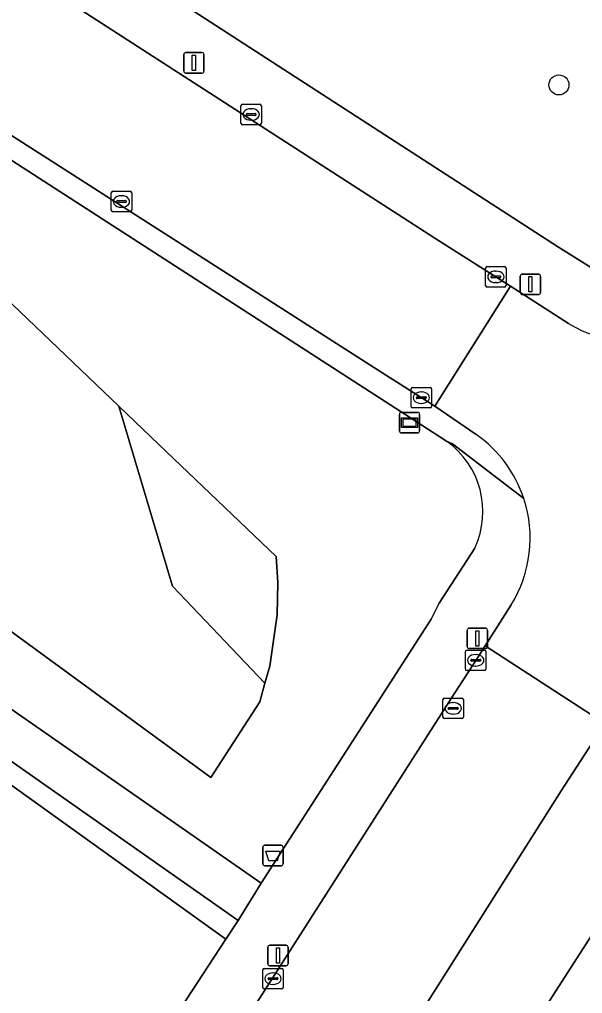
# Model space of a CAD drawing. Extents: x 162396 to 163643, y 386452 to 387406.
# Drawn here: x 162799.66 to 162827.2, y 386820.85 to 386868.43 of the extents above; entities that cross this region are included whole.
import ezdxf

# ---------------------------------------------------------------- set-up
doc = ezdxf.new("R2010")
doc.units = 0
for name, color, linetype in [('IMGEO_Afvalbak', 7, 'Continuous'), ('IMGEO_Boom', 7, 'Continuous'), ('IMGEO_Groenvoorziening', 7, 'Continuous'), ('IMGEO_Kolk', 7, 'Continuous'), ('IMGEO_Lichtmast', 7, 'Continuous'), ('IMGEO_Rijbaan_lokaal_gesloten', 7, 'Continuous'), ('IMGEO_Rijbaan_lokaal_open', 7, 'Continuous'), ('IMGEO_Rioolput', 7, 'Continuous'), ('IMGEO_Voetpad_gesloten', 7, 'Continuous'), ('IMGEO_Voetpad_open', 7, 'Continuous'), ('IMGEO_Wegwijzer', 7, 'Continuous')]:
    doc.layers.add(name, color=color, linetype=linetype)

msp = doc.modelspace()

# ---------------------------------------------------------------- linework, layer by layer
at = {"layer": 'IMGEO_Afvalbak'}
for p, q in [((162811.563, 386827.191), (162811.563, 386827.991)), ((162811.563, 386827.991), (162811.563, 386827.191)), ((162811.663, 386828.091), (162812.453, 386828.091)), ((162812.453, 386828.091), (162811.663, 386828.091)), ((162812.553, 386827.991), (162812.553, 386827.191)), ((162812.553, 386827.191), (162812.553, 386827.991)), ((162812.453, 386827.091), (162811.663, 386827.091)), ((162811.663, 386827.091), (162812.453, 386827.091))]:
    msp.add_line(p, q, dxfattribs=at)
msp.add_lwpolyline([(162811.706, 386827.805), (162812.41, 386827.805), (162812.261, 386827.335), (162811.855, 386827.335), (162811.706, 386827.805)], dxfattribs=at)
for centre, start, end in [((162811.663, 386827.991), 90, 180), ((162811.663, 386827.991), 90, 180), ((162812.453, 386827.991), 0, 90), ((162812.453, 386827.991), 360, 90), ((162811.663, 386827.191), 180, 270), ((162811.663, 386827.191), 180, 270), ((162812.453, 386827.191), 270, 0), ((162812.453, 386827.191), 270, 0)]:
    msp.add_arc(centre, 0.1, start, end, dxfattribs=at)
at = {"layer": 'IMGEO_Boom'}
msp.add_circle((162826.043, 386865.233), 0.489, dxfattribs=at)
at = {"layer": 'IMGEO_Groenvoorziening'}
for points in [[(162842.676, 386868.472), (162842.001, 386868.604), (162826.059, 386871.733), (162824.637, 386871.871), (162822.009, 386871.525), (162814.809, 386871.87), (162816.171, 386880.315), (162795.864, 386884.236), (162797.024, 386891.538), (162797.061, 386892.44), (162796.362, 386893.035), (162784.234, 386895.406), (162782.519, 386895.657), (162780.538, 386896.353), (162778.479, 386897.772), (162781.307, 386923.473), (162777.161, 386925.941), (162774.581, 386921.341), (162768.621, 386909.522), (162765.729, 386895.987), (162800.498, 386873.821), (162826.014, 386857.314), (162828.805, 386855.56)], [(162820.551, 386847.833), (162819.334, 386848.618), (162794.171, 386864.833), (162784.116, 386871.052), (162764.442, 386883.713), (162761.955, 386879.712), (162761.867, 386876.231), (162761.72, 386865.221)], [(162763.832, 386879.691), (162763.956, 386867.61), (162769.653, 386862.773), (162773.782, 386863.107), (162776.9, 386861.547), (162777.627, 386858.843), (162777.372, 386856.218), (162783.929, 386850.65), (162787.811, 386850.627), (162790.721, 386848.964), (162792.384, 386846.884), (162792.362, 386843.692), (162795.291, 386841.411), (162809.015, 386831.4), (162811.41, 386835.098), (162811.668, 386836.008), (162807.141, 386840.748), (162804.526, 386849.538), (162798.949, 386854.863), (162796.125, 386854.787), (162794.151, 386856.035), (162792.488, 386857.803), (162791.979, 386861.518), (162784.213, 386868.82)], [(162762.57, 386863.069), (162781.435, 386846.7), (162787.626, 386844.619), (162795.909, 386837.076), (162811.483, 386826.237), (162819.797, 386839.145), (162820.19, 386839.921), (162821.929, 386842.61)], [(162835.669, 386836.289), (162832.891, 386832.055), (162832.389, 386831.084), (162818.187, 386808.997), (162818.267, 386808.818), (162818.363, 386808.647), (162818.474, 386808.485), (162818.599, 386808.334), (162818.737, 386808.195), (162818.887, 386808.068), (162819.047, 386807.956), (162819.217, 386807.858), (162819.285, 386807.824), (162845.898, 386799.152), (162855.301, 386795.687), (162863.566, 386791.905), (162871.597, 386787.192), (162883.326, 386779.885), (162912.75, 386761.17)]]:
    msp.add_lwpolyline(points, dxfattribs=at)
for points in [[(162804.526, 386849.538), (162806.486, 386847.667), (162812.215, 386842.196), (162812.305, 386840.927), (162812.269, 386839.352), (162811.903, 386836.838), (162811.668, 386836.008), (162811.41, 386835.098), (162809.015, 386831.4), (162795.291, 386841.411), (162792.362, 386843.692), (162789.496, 386845.923), (162783.929, 386850.65), (162777.372, 386856.218), (162769.653, 386862.773), (162763.956, 386867.61), (162763.832, 386879.691), (162769.322, 386876.812), (162777.111, 386872.728), (162780.313, 386871.049), (162784.213, 386868.82), (162791.979, 386861.518), (162798.949, 386854.863)], [(162786.596, 386842.77), (162780.332, 386845.664), (162773.627, 386850.519), (162771.971, 386849.624), (162784.059, 386841.886), (162795.29, 386833.881), (162809.763, 386823.512), (162810.358, 386824.421), (162796.575, 386834.081)], [(162811.668, 386836.008), (162811.903, 386836.838), (162812.269, 386839.352), (162812.305, 386840.927), (162812.215, 386842.196), (162806.486, 386847.667), (162804.526, 386849.538), (162807.141, 386840.748)], [(162793.924, 386821.998), (162793.816, 386821.057), (162794.788, 386820.942), (162804.178, 386814.988), (162809.763, 386823.512), (162795.29, 386833.881), (162795.177, 386832.927), (162794.448, 386826.569)]]:
    msp.add_lwpolyline(points, close=True, dxfattribs=at)
msp.add_arc((162818.104, 386844.394), 4.22, 334.9916, 54.5679, dxfattribs=at)
at = {"layer": 'IMGEO_Kolk'}
for p, q in [((162810.492, 386863.363), (162810.492, 386864.215)), ((162810.567, 386864.289), (162811.419, 386864.289)), ((162810.98, 386864.069), (162811.005, 386864.069)), ((162811.493, 386864.215), (162811.493, 386863.363)), ((162810.751, 386863.783), (162810.751, 386863.795)), ((162811.189, 386863.746), (162810.791, 386863.746)), ((162810.794, 386863.832), (162811.192, 386863.832)), ((162811.235, 386863.795), (162811.235, 386863.783)), ((162811.419, 386863.289), (162810.567, 386863.289)), ((162811.003, 386863.509), (162810.978, 386863.509)), ((162804.151, 386859.112), (162804.151, 386859.964)), ((162804.226, 386860.038), (162805.078, 386860.038)), ((162804.639, 386859.818), (162804.664, 386859.818)), ((162805.152, 386859.964), (162805.152, 386859.112)), ((162804.41, 386859.532), (162804.41, 386859.544)), ((162804.848, 386859.495), (162804.45, 386859.495)), ((162804.453, 386859.581), (162804.851, 386859.581)), ((162804.662, 386859.258), (162804.637, 386859.258)), ((162804.894, 386859.544), (162804.894, 386859.532)), ((162805.078, 386859.038), (162804.226, 386859.038)), ((162822.458, 386855.431), (162822.458, 386856.283)), ((162822.533, 386856.357), (162823.385, 386856.357)), ((162822.946, 386856.137), (162822.971, 386856.137)), ((162823.459, 386856.283), (162823.459, 386855.431)), ((162822.717, 386855.851), (162822.717, 386855.863)), ((162823.155, 386855.814), (162822.757, 386855.814)), ((162822.76, 386855.9), (162823.158, 386855.9)), ((162822.969, 386855.577), (162822.944, 386855.577)), ((162823.201, 386855.863), (162823.201, 386855.851)), ((162823.385, 386855.357), (162822.533, 386855.357)), ((162818.815, 386849.53), (162818.815, 386850.382)), ((162818.89, 386850.456), (162819.742, 386850.456)), ((162819.303, 386850.236), (162819.328, 386850.236)), ((162819.816, 386850.382), (162819.816, 386849.53)), ((162819.074, 386849.95), (162819.074, 386849.962)), ((162819.512, 386849.913), (162819.114, 386849.913)), ((162819.117, 386849.999), (162819.515, 386849.999)), ((162819.558, 386849.962), (162819.558, 386849.95)), ((162819.742, 386849.456), (162818.89, 386849.456)), ((162819.326, 386849.676), (162819.301, 386849.676)), ((162821.474, 386836.702), (162821.474, 386837.554)), ((162821.549, 386837.628), (162822.401, 386837.628)), ((162821.962, 386837.408), (162821.987, 386837.408)), ((162822.475, 386837.554), (162822.475, 386836.702)), ((162821.733, 386837.122), (162821.733, 386837.134)), ((162822.171, 386837.085), (162821.773, 386837.085)), ((162821.776, 386837.171), (162822.174, 386837.171)), ((162822.217, 386837.134), (162822.217, 386837.122)), ((162822.401, 386836.628), (162821.549, 386836.628)), ((162821.985, 386836.848), (162821.96, 386836.848)), ((162811.562, 386821.151), (162811.562, 386822.003)), ((162811.637, 386822.077), (162812.489, 386822.077)), ((162812.05, 386821.857), (162812.075, 386821.857)), ((162812.563, 386822.003), (162812.563, 386821.151)), ((162811.821, 386821.571), (162811.821, 386821.583)), ((162812.259, 386821.534), (162811.861, 386821.534)), ((162811.864, 386821.62), (162812.262, 386821.62)), ((162812.073, 386821.297), (162812.048, 386821.297)), ((162812.305, 386821.583), (162812.305, 386821.571)), ((162812.489, 386821.077), (162811.637, 386821.077))]:
    msp.add_line(p, q, dxfattribs=at)
for points in [[(162810.492, 386863.363), (162810.492, 386864.215)], [(162810.567, 386864.289), (162811.419, 386864.289)], [(162811.493, 386864.215), (162811.493, 386863.363)], [(162811.419, 386863.289), (162810.567, 386863.289)], [(162804.151, 386859.112), (162804.151, 386859.964)], [(162804.226, 386860.038), (162805.078, 386860.038)], [(162805.152, 386859.964), (162805.152, 386859.112)], [(162805.078, 386859.038), (162804.226, 386859.038)], [(162822.458, 386855.431), (162822.458, 386856.283)], [(162822.533, 386856.357), (162823.385, 386856.357)], [(162823.459, 386856.283), (162823.459, 386855.431)], [(162823.385, 386855.357), (162822.533, 386855.357)], [(162818.815, 386849.53), (162818.815, 386850.382)], [(162818.89, 386850.456), (162819.742, 386850.456)], [(162819.816, 386850.382), (162819.816, 386849.53)], [(162819.742, 386849.456), (162818.89, 386849.456)], [(162821.474, 386836.702), (162821.474, 386837.554)], [(162821.549, 386837.628), (162822.401, 386837.628)], [(162822.475, 386837.554), (162822.475, 386836.702)], [(162822.401, 386836.628), (162821.549, 386836.628)], [(162811.562, 386821.151), (162811.562, 386822.003)], [(162811.637, 386822.077), (162812.489, 386822.077)], [(162812.563, 386822.003), (162812.563, 386821.151)], [(162812.489, 386821.077), (162811.637, 386821.077)]]:
    msp.add_lwpolyline(points, dxfattribs=at)
for centre, radius, start, end in [((162810.569, 386864.213), 0.0765, 91.552, 178.448), ((162810.569, 386864.213), 0.0765, 91.552, 178.448), ((162811.417, 386864.213), 0.0765, 1.552, 88.448), ((162811.417, 386864.213), 0.0765, 1.552, 88.448), ((162810.791, 386863.792), 0.0403, 85.8775, 175.7526), ((162810.788, 386863.782), 0.0366, 178.938, 274.7102), ((162811.192, 386863.789), 0.043, 264.8664, 352.4533), ((162811.196, 386863.794), 0.0386, 1.7309, 96.639), ((162810.569, 386863.365), 0.0765, 181.552, 268.448), ((162810.569, 386863.365), 0.0765, 181.552, 268.448), ((162811.417, 386863.365), 0.0765, 271.552, 358.448), ((162811.417, 386863.365), 0.0765, 271.552, 358.448), ((162804.228, 386859.962), 0.0765, 91.552, 178.448), ((162804.228, 386859.962), 0.0765, 91.552, 178.448), ((162805.076, 386859.962), 0.0765, 1.552, 88.448), ((162805.076, 386859.962), 0.0765, 1.552, 88.448), ((162804.45, 386859.541), 0.0403, 85.8775, 175.7526), ((162804.447, 386859.531), 0.0366, 178.938, 274.7102), ((162804.851, 386859.538), 0.043, 264.8664, 352.4533), ((162804.855, 386859.543), 0.0386, 1.7309, 96.639), ((162804.228, 386859.114), 0.0765, 181.552, 268.448), ((162804.228, 386859.114), 0.0765, 181.552, 268.448), ((162805.076, 386859.114), 0.0765, 271.552, 358.448), ((162805.076, 386859.114), 0.0765, 271.552, 358.448), ((162822.535, 386856.281), 0.0765, 91.552, 178.448), ((162822.535, 386856.281), 0.0765, 91.552, 178.448), ((162823.383, 386856.281), 0.0765, 1.552, 88.448), ((162823.383, 386856.281), 0.0765, 1.552, 88.448), ((162822.535, 386855.433), 0.0765, 181.552, 268.448), ((162822.535, 386855.433), 0.0765, 181.552, 268.448), ((162822.757, 386855.86), 0.0403, 85.8775, 175.7526), ((162822.754, 386855.85), 0.0366, 178.938, 274.7102), ((162823.158, 386855.857), 0.043, 264.8664, 352.4533), ((162823.162, 386855.862), 0.0386, 1.7309, 96.639), ((162823.383, 386855.433), 0.0765, 271.552, 358.448), ((162823.383, 386855.433), 0.0765, 271.552, 358.448), ((162818.892, 386850.38), 0.0765, 91.552, 178.448), ((162818.892, 386850.38), 0.0765, 91.552, 178.448), ((162819.74, 386850.38), 0.0765, 1.552, 88.448), ((162819.74, 386850.38), 0.0765, 1.552, 88.448), ((162819.114, 386849.959), 0.0403, 85.8775, 175.7526), ((162819.111, 386849.949), 0.0366, 178.938, 274.7102), ((162819.515, 386849.956), 0.043, 264.8664, 352.4533), ((162819.519, 386849.961), 0.0386, 1.7309, 96.639), ((162818.892, 386849.532), 0.0765, 181.552, 268.448), ((162818.892, 386849.532), 0.0765, 181.552, 268.448), ((162819.74, 386849.532), 0.0765, 271.552, 358.448), ((162819.74, 386849.532), 0.0765, 271.552, 358.448), ((162821.551, 386837.552), 0.0765, 91.552, 178.448), ((162821.551, 386837.552), 0.0765, 91.552, 178.448), ((162822.399, 386837.552), 0.0765, 1.552, 88.448), ((162822.399, 386837.552), 0.0765, 1.552, 88.448), ((162821.773, 386837.131), 0.0403, 85.8775, 175.7526), ((162821.77, 386837.121), 0.0366, 178.938, 274.7102), ((162822.174, 386837.128), 0.043, 264.8664, 352.4533), ((162822.178, 386837.133), 0.0386, 1.7309, 96.639), ((162821.551, 386836.704), 0.0765, 181.552, 268.448), ((162821.551, 386836.704), 0.0765, 181.552, 268.448), ((162822.399, 386836.704), 0.0765, 271.552, 358.448), ((162822.399, 386836.704), 0.0765, 271.552, 358.448), ((162811.639, 386822.001), 0.0765, 91.552, 178.448), ((162811.639, 386822.001), 0.0765, 91.552, 178.448), ((162812.487, 386822.001), 0.0765, 1.552, 88.448), ((162812.487, 386822.001), 0.0765, 1.552, 88.448), ((162811.861, 386821.58), 0.0403, 85.8775, 175.7526), ((162811.858, 386821.57), 0.0366, 178.938, 274.7102), ((162812.262, 386821.577), 0.043, 264.8664, 352.4533), ((162812.266, 386821.582), 0.0386, 1.7309, 96.639), ((162811.639, 386821.153), 0.0765, 181.552, 268.448), ((162811.639, 386821.153), 0.0765, 181.552, 268.448), ((162812.487, 386821.153), 0.0765, 271.552, 358.448), ((162812.487, 386821.153), 0.0765, 271.552, 358.448)]:
    msp.add_arc(centre, radius, start, end, dxfattribs=at)
for centre, major_axis, ratio, start_param, end_param in [((162810.979, 386863.789), (-0.387, 0.002), 0.722429, 4.712389, 7.853982), ((162811.004, 386863.789), (-0.39, 0.002), 0.717154, 1.570796, 4.712389), ((162804.638, 386859.538), (-0.387, 0.002), 0.722429, 4.712389, 7.853982), ((162804.663, 386859.538), (-0.39, 0.002), 0.717154, 1.570796, 4.712389), ((162822.945, 386855.857), (-0.387, 0.002), 0.722429, 4.712389, 7.853982), ((162822.97, 386855.857), (-0.39, 0.002), 0.717154, 1.570796, 4.712389), ((162819.302, 386849.956), (-0.387, 0.002), 0.722429, 4.712389, 7.853982), ((162819.327, 386849.956), (-0.39, 0.002), 0.717154, 1.570796, 4.712389), ((162821.961, 386837.128), (-0.387, 0.002), 0.722429, 4.712389, 7.853982), ((162821.986, 386837.128), (-0.39, 0.002), 0.717154, 1.570796, 4.712389), ((162812.049, 386821.577), (-0.387, 0.002), 0.722429, 4.712389, 7.853982), ((162812.074, 386821.577), (-0.39, 0.002), 0.717154, 1.570796, 4.712389)]:
    msp.add_ellipse(centre, major_axis=major_axis, ratio=ratio, start_param=start_param, end_param=end_param, dxfattribs=at)
at = {"layer": 'IMGEO_Lichtmast'}
for p, q in [((162807.697, 386865.913), (162807.697, 386866.713)), ((162807.697, 386866.713), (162807.697, 386865.913)), ((162807.797, 386866.813), (162808.587, 386866.813)), ((162808.587, 386866.813), (162807.797, 386866.813)), ((162808.687, 386866.713), (162808.687, 386865.913)), ((162808.687, 386865.913), (162808.687, 386866.713)), ((162808.587, 386865.813), (162807.797, 386865.813)), ((162807.797, 386865.813), (162808.587, 386865.813)), ((162824.252, 386855.993), (162825.042, 386855.993)), ((162825.042, 386855.993), (162824.252, 386855.993)), ((162824.152, 386855.093), (162824.152, 386855.893)), ((162824.152, 386855.893), (162824.152, 386855.093)), ((162825.142, 386855.893), (162825.142, 386855.093)), ((162825.142, 386855.093), (162825.142, 386855.893)), ((162825.042, 386854.993), (162824.252, 386854.993)), ((162824.252, 386854.993), (162825.042, 386854.993)), ((162821.556, 386837.797), (162821.556, 386838.597)), ((162821.556, 386838.597), (162821.556, 386837.797)), ((162821.656, 386838.697), (162822.446, 386838.697)), ((162822.446, 386838.697), (162821.656, 386838.697)), ((162822.546, 386838.597), (162822.546, 386837.797)), ((162822.546, 386837.797), (162822.546, 386838.597)), ((162822.446, 386837.697), (162821.656, 386837.697)), ((162821.656, 386837.697), (162822.446, 386837.697)), ((162811.809, 386822.308), (162811.809, 386823.108)), ((162811.809, 386823.108), (162811.809, 386822.308)), ((162811.909, 386823.208), (162812.699, 386823.208)), ((162812.699, 386823.208), (162811.909, 386823.208)), ((162812.799, 386823.108), (162812.799, 386822.308)), ((162812.799, 386822.308), (162812.799, 386823.108)), ((162812.699, 386822.208), (162811.909, 386822.208)), ((162811.909, 386822.208), (162812.699, 386822.208))]:
    msp.add_line(p, q, dxfattribs=at)
for points in [[(162808.117, 386866.688), (162808.267, 386866.688), (162808.267, 386865.938), (162808.117, 386865.938), (162808.117, 386866.688)], [(162824.572, 386855.868), (162824.722, 386855.868), (162824.722, 386855.118), (162824.572, 386855.118), (162824.572, 386855.868)], [(162821.976, 386838.572), (162822.126, 386838.572), (162822.126, 386837.822), (162821.976, 386837.822), (162821.976, 386838.572)], [(162812.229, 386823.083), (162812.379, 386823.083), (162812.379, 386822.333), (162812.229, 386822.333), (162812.229, 386823.083)]]:
    msp.add_lwpolyline(points, dxfattribs=at)
for centre, start, end in [((162807.797, 386866.713), 90, 180), ((162807.797, 386866.713), 90, 180), ((162808.587, 386866.713), 0, 90), ((162808.587, 386866.713), 360, 90), ((162807.797, 386865.913), 180, 270), ((162807.797, 386865.913), 180, 270), ((162808.587, 386865.913), 270, 0), ((162808.587, 386865.913), 270, 0), ((162824.252, 386855.893), 90, 180), ((162824.252, 386855.893), 90, 180), ((162825.042, 386855.893), 0, 90), ((162825.042, 386855.893), 360, 90), ((162824.252, 386855.093), 180, 270), ((162824.252, 386855.093), 180, 270), ((162825.042, 386855.093), 270, 0), ((162825.042, 386855.093), 270, 0), ((162821.656, 386838.597), 90, 180), ((162821.656, 386838.597), 90, 180), ((162822.446, 386838.597), 0, 90), ((162822.446, 386838.597), 360, 90), ((162821.656, 386837.797), 180, 270), ((162821.656, 386837.797), 180, 270), ((162822.446, 386837.797), 270, 0), ((162822.446, 386837.797), 270, 0), ((162811.909, 386823.108), 90, 180), ((162811.909, 386823.108), 90, 180), ((162812.699, 386823.108), 0, 90), ((162812.699, 386823.108), 360, 90), ((162811.909, 386822.308), 180, 270), ((162811.909, 386822.308), 180, 270), ((162812.699, 386822.308), 270, 0), ((162812.699, 386822.308), 270, 0)]:
    msp.add_arc(centre, 0.1, start, end, dxfattribs=at)
at = {"layer": 'IMGEO_Rijbaan_lokaal_gesloten'}
msp.add_lwpolyline([(162732.519, 386905.283), (162732.519, 386905.283), (162745.396, 386897.065), (162757.506, 386889.413), (162768.474, 386882.429), (162784.448, 386872.261), (162817.434, 386851.158), (162819.973, 386849.537), (162823.672, 386855.407), (162820.21, 386857.595), (162786.675, 386879.214), (162755.243, 386899.437), (162737.16, 386911.071), (162735.144, 386908.29), (162732.519, 386905.283)], dxfattribs=at)
at = {"layer": 'IMGEO_Rijbaan_lokaal_open'}
for points in [[(162826.505, 386853.58), (162823.672, 386855.407), (162819.973, 386849.537), (162821.993, 386848.16)], [(162823.709, 386839.843), (162822.433, 386837.832), (162828.282, 386834.044), (162829.703, 386836.242)], [(162809.431, 386804.415), (162810.261, 386805.711), (162813.306, 386810.463), (162826.152, 386830.756), (162828.282, 386834.044), (162822.433, 386837.832), (162822.004, 386837.173), (162820.766, 386835.256), (162768.682, 386753.831)]]:
    msp.add_lwpolyline(points, dxfattribs=at)
for centre, radius, start, end in [((162829.497, 386858.459), 5.723, 238.4831, 298.304), ((162818.469, 386843.1), 6.166, 18.1775, 55.1401), ((162818.459, 386843.097), 6.176, 328.2103, 18.1853)]:
    msp.add_arc(centre, radius, start, end, dxfattribs=at)
at = {"layer": 'IMGEO_Rioolput'}
for p, q in [((162820.372, 386834.353), (162820.372, 386835.205)), ((162820.447, 386835.279), (162821.299, 386835.279)), ((162820.86, 386835.059), (162820.885, 386835.059)), ((162821.373, 386835.205), (162821.373, 386834.353)), ((162820.631, 386834.773), (162820.631, 386834.785)), ((162821.069, 386834.736), (162820.671, 386834.736)), ((162820.674, 386834.822), (162821.072, 386834.822)), ((162820.883, 386834.499), (162820.858, 386834.499)), ((162821.115, 386834.785), (162821.115, 386834.773)), ((162821.299, 386834.279), (162820.447, 386834.279))]:
    msp.add_line(p, q, dxfattribs=at)
for points in [[(162820.372, 386834.353), (162820.372, 386835.205)], [(162820.447, 386835.279), (162821.299, 386835.279)], [(162821.373, 386835.205), (162821.373, 386834.353)], [(162821.299, 386834.279), (162820.447, 386834.279)]]:
    msp.add_lwpolyline(points, dxfattribs=at)
for centre, radius, start, end in [((162820.449, 386835.203), 0.0765, 91.552, 178.448), ((162820.449, 386835.203), 0.0765, 91.552, 178.448), ((162821.297, 386835.203), 0.0765, 1.552, 88.448), ((162821.297, 386835.203), 0.0765, 1.552, 88.448), ((162820.671, 386834.782), 0.0403, 85.8775, 175.7526), ((162820.668, 386834.772), 0.0366, 178.938, 274.7102), ((162821.072, 386834.779), 0.043, 264.8664, 352.4533), ((162821.076, 386834.784), 0.0386, 1.7309, 96.639), ((162820.449, 386834.355), 0.0765, 181.552, 268.448), ((162820.449, 386834.355), 0.0765, 181.552, 268.448), ((162821.297, 386834.355), 0.0765, 271.552, 358.448), ((162821.297, 386834.355), 0.0765, 271.552, 358.448)]:
    msp.add_arc(centre, radius, start, end, dxfattribs=at)
for centre, major_axis, ratio, start_param, end_param in [((162820.859, 386834.779), (-0.387, 0.002), 0.722429, 4.712389, 7.853982), ((162820.884, 386834.779), (-0.39, 0.002), 0.717154, 1.570796, 4.712389)]:
    msp.add_ellipse(centre, major_axis=major_axis, ratio=ratio, start_param=start_param, end_param=end_param, dxfattribs=at)
at = {"layer": 'IMGEO_Voetpad_gesloten'}
msp.add_lwpolyline([(162743.699, 386872.388), (162750.271, 386868.04), (162757.155, 386863.774), (162761.244, 386861.423), (162761.38, 386861.259), (162773.627, 386850.519), (162780.332, 386845.664), (162786.596, 386842.77), (162796.575, 386834.081), (162810.358, 386824.421), (162811.483, 386826.237), (162795.909, 386837.076), (162787.626, 386844.619), (162781.435, 386846.7), (162762.57, 386863.069), (162758.337, 386865.545), (162750.961, 386870.189)], dxfattribs=at)
at = {"layer": 'IMGEO_Voetpad_open'}
for points in [[(162738.864, 386913.421), (162737.16, 386911.071), (162755.243, 386899.437), (162786.675, 386879.214), (162820.21, 386857.595), (162823.672, 386855.407), (162826.505, 386853.58)], [(162832.21, 386853.42), (162828.805, 386855.56), (162826.014, 386857.314), (162800.498, 386873.821), (162765.729, 386895.987), (162764.104, 386897.031), (162756.787, 386901.931), (162741.45, 386911.763), (162740.006, 386912.689), (162738.864, 386913.421)], [(162821.993, 386848.16), (162819.973, 386849.537), (162817.434, 386851.158), (162784.448, 386872.261), (162768.474, 386882.429), (162757.506, 386889.413), (162745.396, 386897.065), (162732.519, 386905.283), (162732.519, 386905.283), (162731.775, 386904.431)], [(162731.775, 386904.431), (162740.429, 386898.928), (162749.873, 386892.893), (162758.066, 386887.745), (162758.12, 386887.711), (162759.613, 386886.773), (162759.659, 386886.742), (162762.667, 386884.765), (162764.442, 386883.713), (162784.116, 386871.052), (162794.171, 386864.833), (162819.334, 386848.618), (162820.551, 386847.833), (162820.846, 386847.701), (162824.327, 386845.024)], [(162824.327, 386845.024), (162820.846, 386847.701), (162820.551, 386847.833)], [(162821.929, 386842.61), (162820.19, 386839.921), (162819.797, 386839.145), (162811.483, 386826.237), (162810.358, 386824.421), (162809.763, 386823.512), (162804.178, 386814.988), (162802.507, 386812.457), (162766.009, 386755.197), (162762.683, 386750), (162762.044, 386749.001), (162752.537, 386734.127), (162746.835, 386723.64), (162744.257, 386717.994), (162741.576, 386711.487), (162727.566, 386670.164), (162725.964, 386665.516), (162718.999, 386644.672), (162717.288, 386638.674), (162716.12, 386632.546), (162715.541, 386626.964), (162715.359, 386624.084), (162714.566, 386612.643)], [(162820.766, 386835.256), (162822.004, 386837.173), (162822.433, 386837.832), (162823.709, 386839.843)], [(162829.703, 386836.242), (162828.282, 386834.044), (162826.152, 386830.756), (162813.306, 386810.463), (162813.708, 386810.205), (162810.659, 386805.455), (162810.261, 386805.711), (162809.431, 386804.415)], [(162815.673, 386804.14), (162818.187, 386808.997), (162832.389, 386831.084), (162832.891, 386832.055), (162835.669, 386836.289)], [(162768.682, 386753.831), (162820.766, 386835.256)]]:
    msp.add_lwpolyline(points, dxfattribs=at)
for centre, radius, start, end in [((162829.497, 386858.459), 5.723, 238.4831, 298.304), ((162818.104, 386844.394), 4.22, 334.9916, 54.5679), ((162818.469, 386843.1), 6.166, 18.1775, 55.1401), ((162818.459, 386843.097), 6.176, 328.2103, 18.1853)]:
    msp.add_arc(centre, radius, start, end, dxfattribs=at)
at = {"layer": 'IMGEO_Wegwijzer'}
for p, q in [((162818.24, 386848.337), (162818.24, 386849.137)), ((162818.24, 386849.137), (162818.24, 386848.337)), ((162818.34, 386849.237), (162819.13, 386849.237)), ((162819.13, 386849.237), (162818.34, 386849.237)), ((162819.23, 386849.137), (162819.23, 386848.337)), ((162819.23, 386848.337), (162819.23, 386849.137)), ((162819.13, 386848.237), (162818.34, 386848.237)), ((162818.34, 386848.237), (162819.13, 386848.237))]:
    msp.add_line(p, q, dxfattribs=at)
for points in [[(162818.341, 386848.969), (162819.129, 386848.969), (162819.129, 386848.505), (162818.341, 386848.505), (162818.341, 386848.969)], [(162818.406, 386848.904), (162818.406, 386848.57), (162819.064, 386848.57), (162819.064, 386848.904), (162818.406, 386848.904)]]:
    msp.add_lwpolyline(points, dxfattribs=at)
for centre, start, end in [((162818.34, 386849.137), 90, 180), ((162818.34, 386849.137), 90, 180), ((162819.13, 386849.137), 0, 90), ((162819.13, 386849.137), 360, 90), ((162818.34, 386848.337), 180, 270), ((162818.34, 386848.337), 180, 270), ((162819.13, 386848.337), 270, 0), ((162819.13, 386848.337), 270, 0)]:
    msp.add_arc(centre, 0.1, start, end, dxfattribs=at)

doc.saveas('drawing.dxf')
